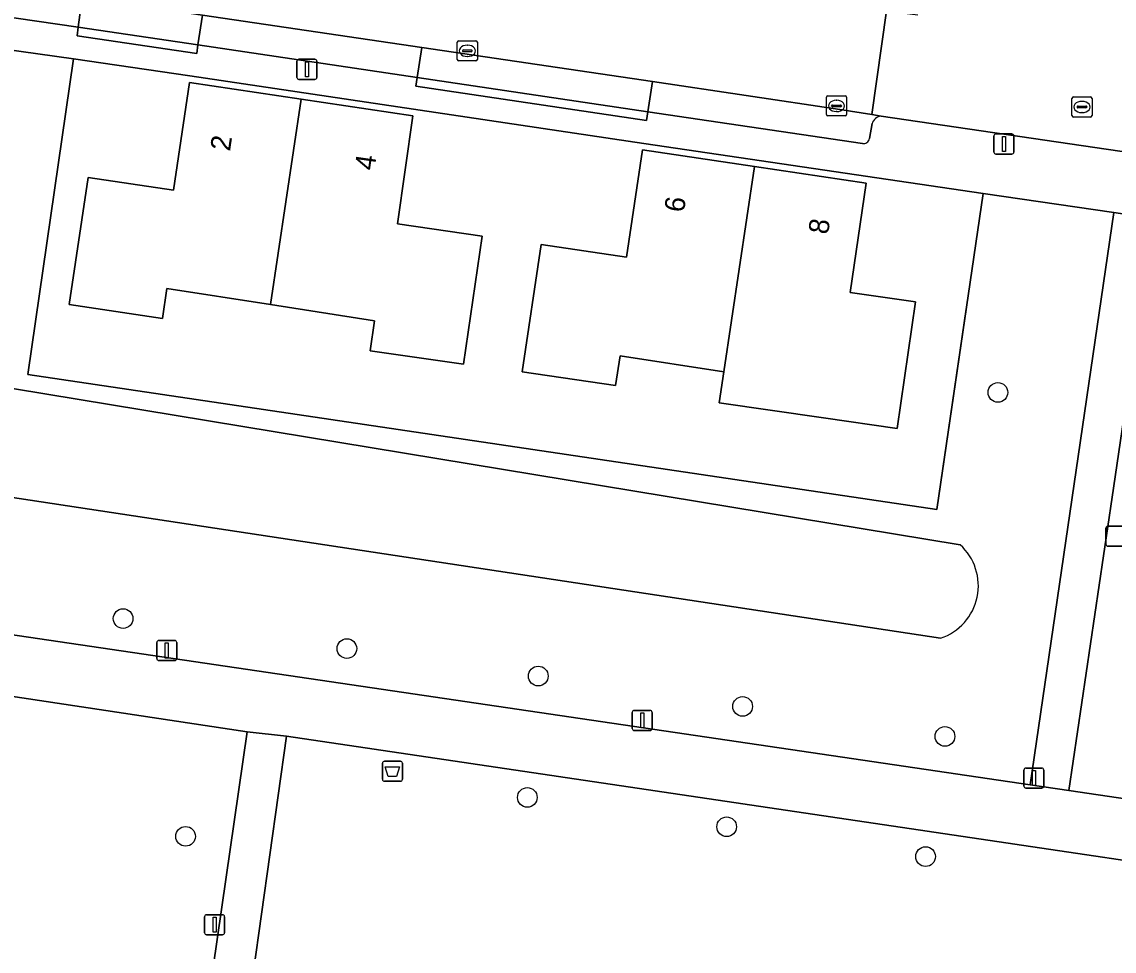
# Model space of a CAD drawing. Extents: x 164148 to 165261, y 382513 to 383432.
# Drawn here: x 164311.2 to 164365.5, y 383255.6 to 383301.8 of the extents above; entities that cross this region are included whole.
import ezdxf

# ---------------------------------------------------------------- set-up
doc = ezdxf.new("R2010")
doc.units = 0
for name, color, linetype in [('IMGEO_Afvalbak', 7, 'Continuous'), ('IMGEO_Boom', 7, 'Continuous'), ('IMGEO_Erf', 7, 'Continuous'), ('IMGEO_Fietspad_gesloten', 7, 'Continuous'), ('IMGEO_Greppel_droge_sloot', 7, 'Continuous'), ('IMGEO_Groenvoorziening', 7, 'Continuous'), ('IMGEO_Hek', 7, 'Continuous'), ('IMGEO_Kolk', 7, 'Continuous'), ('IMGEO_Lichtmast', 7, 'Continuous'), ('IMGEO_Pand', 7, 'Continuous'), ('IMGEO_Pand_nummerreeks', 7, 'Continuous'), ('IMGEO_Parkeervlak_open', 7, 'Continuous'), ('IMGEO_Rijbaan_lokaal_open', 7, 'Continuous'), ('IMGEO_Rioolput', 7, 'Continuous'), ('IMGEO_Voetpad_gesloten', 7, 'Continuous'), ('IMGEO_Voetpad_open', 7, 'Continuous')]:
    doc.layers.add(name, color=color, linetype=linetype)

msp = doc.modelspace()

# ---------------------------------------------------------------- linework, layer by layer
at = {"layer": 'IMGEO_Afvalbak'}
for p, q in [((164329.102, 383264.116), (164329.102, 383264.916)), ((164329.102, 383264.916), (164329.102, 383264.116)), ((164329.202, 383265.016), (164329.992, 383265.016)), ((164329.992, 383265.016), (164329.202, 383265.016)), ((164330.092, 383264.916), (164330.092, 383264.116)), ((164330.092, 383264.116), (164330.092, 383264.916)), ((164329.992, 383264.016), (164329.202, 383264.016)), ((164329.202, 383264.016), (164329.992, 383264.016))]:
    msp.add_line(p, q, dxfattribs=at)
msp.add_lwpolyline([(164329.245, 383264.73), (164329.949, 383264.73), (164329.8, 383264.26), (164329.394, 383264.26), (164329.245, 383264.73)], dxfattribs=at)
for centre, start, end in [((164329.202, 383264.916), 90, 180), ((164329.202, 383264.916), 90, 180), ((164329.992, 383264.916), 0, 90), ((164329.992, 383264.916), 360, 90), ((164329.202, 383264.116), 180, 270), ((164329.202, 383264.116), 180, 270), ((164329.992, 383264.116), 270, 0), ((164329.992, 383264.116), 270, 0)]:
    msp.add_arc(centre, 0.1, start, end, dxfattribs=at)
at = {"layer": 'IMGEO_Boom'}
for centre in [(164359.713, 383283.357), (164316.206, 383272.11), (164327.331, 383270.616), (164336.852, 383269.25), (164347.015, 383267.738), (164357.078, 383266.248), (164336.308, 383263.214), (164346.222, 383261.753), (164319.309, 383261.277), (164356.111, 383260.27)]:
    msp.add_circle(centre, 0.489, dxfattribs=at)
at = {"layer": 'IMGEO_Erf'}
for points in [[(164358.982, 383293.246), (164342.102, 383295.732), (164319.528, 383299.102), (164313.73, 383299.955), (164311.464, 383284.248), (164356.673, 383277.528)], [(164333.141, 383284.763), (164328.499, 383285.432), (164328.713, 383286.917), (164323.526, 383287.722), (164318.384, 383288.52), (164318.163, 383287.037), (164313.524, 383287.726), (164314.464, 383294.053), (164318.706, 383293.417), (164319.505, 383298.769), (164325.056, 383297.937), (164330.608, 383297.105), (164329.845, 383291.739), (164334.059, 383291.131)], [(164342.038, 383295.429), (164347.6, 383294.601), (164353.163, 383293.772), (164352.356, 383288.323), (164355.607, 383287.863), (164354.703, 383281.563), (164351.032, 383282.092), (164345.85, 383282.839), (164346.079, 383284.379), (164340.917, 383285.18), (164340.696, 383283.697), (164336.057, 383284.386), (164336.997, 383290.713), (164341.239, 383290.078)]]:
    msp.add_lwpolyline(points, close=True, dxfattribs=at)
at = {"layer": 'IMGEO_Fietspad_gesloten'}
msp.add_lwpolyline([(164412.392, 383256.302), (164410.253, 383256.618), (164363.243, 383263.551), (164361.319, 383263.835), (164322.847, 383269.509), (164297.994, 383273.175), (164298.515, 383270.074), (164322.366, 383266.481), (164324.331, 383266.264), (164405.939, 383254.161), (164407.972, 383253.915), (164472.414, 383244.404), (164474.369, 383244.09), (164540.938, 383234.279), (164542.964, 383233.969), (164588.572, 383227.202), (164590.192, 383226.957), (164594.42, 383226.319)], dxfattribs=at)
msp.add_lwpolyline([(164324.331, 383266.264), (164322.366, 383266.481), (164320.69, 383254.773), (164320.803, 383254.755), (164322.679, 383254.458)], close=True, dxfattribs=at)
at = {"layer": 'IMGEO_Greppel_droge_sloot'}
for points in [[(164357.836, 383275.781), (164310.701, 383283.555)], [(164309.922, 383278.25), (164356.862, 383271.129)]]:
    msp.add_lwpolyline(points, dxfattribs=at)
msp.add_arc((164355.981, 383273.741), 2.757, 288.6381, 47.7112, dxfattribs=at)
at = {"layer": 'IMGEO_Groenvoorziening'}
for points in [[(164298.86, 383300.649), (164293.518, 383299.778), (164297.994, 383273.175), (164322.847, 383269.509), (164361.319, 383263.835), (164365.477, 383292.297), (164358.982, 383293.246), (164356.673, 383277.528), (164311.464, 383284.248), (164313.73, 383299.955)], [(164313.73, 383299.955), (164309.343, 383300.559)], [(164310.701, 383283.555), (164357.836, 383275.781)], [(164356.862, 383271.129), (164309.922, 383278.25)]]:
    msp.add_lwpolyline(points, dxfattribs=at)
for points in [[(164370.46, 383291.569), (164367.432, 383292.011), (164365.396, 383278.153), (164363.243, 383263.551), (164410.253, 383256.618), (164411.617, 383265.999), (164416.841, 383265.204), (164419.619, 383284.276), (164418.056, 383284.504), (164415.655, 383284.854), (164413.32, 383269.151), (164368.108, 383275.835)], [(164298.515, 383270.074), (164304.973, 383231.696), (164307.258, 383231.378), (164317.105, 383229.885), (164320.803, 383254.755), (164320.69, 383254.773), (164322.366, 383266.481)], [(164405.939, 383254.161), (164324.331, 383266.264), (164322.679, 383254.458), (164323.883, 383254.268), (164323.914, 383254.465), (164336.737, 383252.56), (164350.45, 383250.529), (164356.447, 383249.643), (164361.299, 383248.926), (164362.756, 383248.709), (164372.462, 383247.267), (164385.296, 383245.41), (164386.552, 383244.974), (164388.515, 383244.677), (164393.228, 383243.992), (164399.376, 383243.084), (164404.121, 383242.364)]]:
    msp.add_lwpolyline(points, close=True, dxfattribs=at)
msp.add_arc((164355.981, 383273.741), 2.757, 288.6381, 47.7112, dxfattribs=at)
at = {"layer": 'IMGEO_Hek'}
msp.add_lwpolyline([(164312.911, 383294.277), (164311.464, 383284.248), (164356.673, 383277.528), (164358.137, 383287.492)], dxfattribs=at)
at = {"layer": 'IMGEO_Kolk'}
for p, q in [((164332.825, 383299.919), (164332.825, 383300.771)), ((164332.9, 383300.845), (164333.752, 383300.845)), ((164333.826, 383300.771), (164333.826, 383299.919)), ((164333.084, 383300.339), (164333.084, 383300.351)), ((164333.522, 383300.302), (164333.124, 383300.302)), ((164333.127, 383300.388), (164333.525, 383300.388)), ((164333.313, 383300.625), (164333.338, 383300.625)), ((164333.568, 383300.351), (164333.568, 383300.339)), ((164333.752, 383299.845), (164332.9, 383299.845)), ((164333.336, 383300.065), (164333.311, 383300.065)), ((164351.183, 383297.181), (164351.183, 383298.033)), ((164351.258, 383298.107), (164352.11, 383298.107)), ((164352.184, 383298.033), (164352.184, 383297.181)), ((164351.442, 383297.601), (164351.442, 383297.613)), ((164351.88, 383297.564), (164351.482, 383297.564)), ((164351.485, 383297.65), (164351.883, 383297.65)), ((164351.671, 383297.887), (164351.696, 383297.887)), ((164351.926, 383297.613), (164351.926, 383297.601)), ((164352.11, 383297.107), (164351.258, 383297.107)), ((164351.694, 383297.327), (164351.669, 383297.327))]:
    msp.add_line(p, q, dxfattribs=at)
for points in [[(164332.825, 383299.919), (164332.825, 383300.771)], [(164332.9, 383300.845), (164333.752, 383300.845)], [(164333.826, 383300.771), (164333.826, 383299.919)], [(164333.752, 383299.845), (164332.9, 383299.845)], [(164351.183, 383297.181), (164351.183, 383298.033)], [(164351.258, 383298.107), (164352.11, 383298.107)], [(164352.184, 383298.033), (164352.184, 383297.181)], [(164352.11, 383297.107), (164351.258, 383297.107)]]:
    msp.add_lwpolyline(points, dxfattribs=at)
for centre, radius, start, end in [((164332.902, 383300.769), 0.0765, 91.552, 178.448), ((164332.902, 383300.769), 0.0765, 91.552, 178.448), ((164333.75, 383300.769), 0.0765, 1.552, 88.448), ((164333.75, 383300.769), 0.0765, 1.552, 88.448), ((164333.124, 383300.348), 0.0403, 85.8775, 175.7526), ((164333.121, 383300.338), 0.0366, 178.938, 274.7102), ((164333.525, 383300.345), 0.043, 264.8664, 352.4533), ((164333.529, 383300.35), 0.0386, 1.7309, 96.639), ((164332.902, 383299.921), 0.0765, 181.552, 268.448), ((164332.902, 383299.921), 0.0765, 181.552, 268.448), ((164333.75, 383299.921), 0.0765, 271.552, 358.448), ((164333.75, 383299.921), 0.0765, 271.552, 358.448), ((164351.26, 383298.031), 0.0765, 91.552, 178.448), ((164351.26, 383298.031), 0.0765, 91.552, 178.448), ((164352.108, 383298.031), 0.0765, 1.552, 88.448), ((164352.108, 383298.031), 0.0765, 1.552, 88.448), ((164351.482, 383297.61), 0.0403, 85.8775, 175.7526), ((164351.479, 383297.6), 0.0366, 178.938, 274.7102), ((164351.883, 383297.607), 0.043, 264.8664, 352.4533), ((164351.887, 383297.612), 0.0386, 1.7309, 96.639), ((164351.26, 383297.183), 0.0765, 181.552, 268.448), ((164351.26, 383297.183), 0.0765, 181.552, 268.448), ((164352.108, 383297.183), 0.0765, 271.552, 358.448), ((164352.108, 383297.183), 0.0765, 271.552, 358.448)]:
    msp.add_arc(centre, radius, start, end, dxfattribs=at)
for centre, major_axis, ratio, start_param, end_param in [((164333.312, 383300.345), (-0.387, 0.002), 0.722429, 4.712389, 7.853982), ((164333.337, 383300.345), (-0.39, 0.002), 0.717154, 1.570796, 4.712389), ((164351.67, 383297.607), (-0.387, 0.002), 0.722429, 4.712389, 7.853982), ((164351.695, 383297.607), (-0.39, 0.002), 0.717154, 1.570796, 4.712389)]:
    msp.add_ellipse(centre, major_axis=major_axis, ratio=ratio, start_param=start_param, end_param=end_param, dxfattribs=at)
at = {"layer": 'IMGEO_Lichtmast'}
for p, q in [((164324.848, 383299.026), (164324.848, 383299.826)), ((164324.848, 383299.826), (164324.848, 383299.026)), ((164324.948, 383299.926), (164325.738, 383299.926)), ((164325.738, 383299.926), (164324.948, 383299.926)), ((164325.838, 383299.826), (164325.838, 383299.026)), ((164325.838, 383299.026), (164325.838, 383299.826)), ((164325.738, 383298.926), (164324.948, 383298.926)), ((164324.948, 383298.926), (164325.738, 383298.926)), ((164359.516, 383295.312), (164359.516, 383296.112)), ((164359.516, 383296.112), (164359.516, 383295.312)), ((164359.616, 383296.212), (164360.406, 383296.212)), ((164360.406, 383296.212), (164359.616, 383296.212)), ((164360.506, 383296.112), (164360.506, 383295.312)), ((164360.506, 383295.312), (164360.506, 383296.112)), ((164360.406, 383295.212), (164359.616, 383295.212)), ((164359.616, 383295.212), (164360.406, 383295.212)), ((164365.082, 383275.808), (164365.082, 383276.608)), ((164365.082, 383276.608), (164365.082, 383275.808)), ((164365.182, 383276.708), (164365.972, 383276.708)), ((164365.972, 383276.708), (164365.182, 383276.708)), ((164365.972, 383275.708), (164365.182, 383275.708)), ((164365.182, 383275.708), (164365.972, 383275.708)), ((164317.879, 383270.12), (164317.879, 383270.92)), ((164317.879, 383270.92), (164317.879, 383270.12)), ((164317.979, 383271.02), (164318.769, 383271.02)), ((164318.769, 383271.02), (164317.979, 383271.02)), ((164318.869, 383270.92), (164318.869, 383270.12)), ((164318.869, 383270.12), (164318.869, 383270.92)), ((164318.769, 383270.02), (164317.979, 383270.02)), ((164317.979, 383270.02), (164318.769, 383270.02)), ((164341.625, 383267.542), (164342.415, 383267.542)), ((164342.415, 383267.542), (164341.625, 383267.542)), ((164341.525, 383266.642), (164341.525, 383267.442)), ((164341.525, 383267.442), (164341.525, 383266.642)), ((164342.515, 383267.442), (164342.515, 383266.642)), ((164342.515, 383266.642), (164342.515, 383267.442)), ((164342.415, 383266.542), (164341.625, 383266.542)), ((164341.625, 383266.542), (164342.415, 383266.542)), ((164361.004, 383263.775), (164361.004, 383264.575)), ((164361.004, 383264.575), (164361.004, 383263.775)), ((164361.104, 383264.675), (164361.894, 383264.675)), ((164361.894, 383264.675), (164361.104, 383264.675)), ((164361.994, 383264.575), (164361.994, 383263.775)), ((164361.994, 383263.775), (164361.994, 383264.575)), ((164361.894, 383263.675), (164361.104, 383263.675)), ((164361.104, 383263.675), (164361.894, 383263.675)), ((164320.256, 383256.48), (164320.256, 383257.28)), ((164320.256, 383257.28), (164320.256, 383256.48)), ((164320.356, 383257.38), (164321.146, 383257.38)), ((164321.146, 383257.38), (164320.356, 383257.38)), ((164321.246, 383257.28), (164321.246, 383256.48)), ((164321.246, 383256.48), (164321.246, 383257.28)), ((164321.146, 383256.38), (164320.356, 383256.38)), ((164320.356, 383256.38), (164321.146, 383256.38))]:
    msp.add_line(p, q, dxfattribs=at)
for points in [[(164325.268, 383299.801), (164325.418, 383299.801), (164325.418, 383299.051), (164325.268, 383299.051), (164325.268, 383299.801)], [(164359.936, 383296.087), (164360.086, 383296.087), (164360.086, 383295.337), (164359.936, 383295.337), (164359.936, 383296.087)], [(164318.299, 383270.895), (164318.449, 383270.895), (164318.449, 383270.145), (164318.299, 383270.145), (164318.299, 383270.895)], [(164341.945, 383267.417), (164342.095, 383267.417), (164342.095, 383266.667), (164341.945, 383266.667), (164341.945, 383267.417)], [(164361.424, 383264.55), (164361.574, 383264.55), (164361.574, 383263.8), (164361.424, 383263.8), (164361.424, 383264.55)], [(164320.676, 383257.255), (164320.826, 383257.255), (164320.826, 383256.505), (164320.676, 383256.505), (164320.676, 383257.255)]]:
    msp.add_lwpolyline(points, dxfattribs=at)
for centre, start, end in [((164324.948, 383299.826), 90, 180), ((164324.948, 383299.826), 90, 180), ((164325.738, 383299.826), 0, 90), ((164325.738, 383299.826), 360, 90), ((164324.948, 383299.026), 180, 270), ((164324.948, 383299.026), 180, 270), ((164325.738, 383299.026), 270, 0), ((164325.738, 383299.026), 270, 0), ((164359.616, 383296.112), 90, 180), ((164359.616, 383296.112), 90, 180), ((164360.406, 383296.112), 0, 90), ((164360.406, 383296.112), 360, 90), ((164359.616, 383295.312), 180, 270), ((164359.616, 383295.312), 180, 270), ((164360.406, 383295.312), 270, 0), ((164360.406, 383295.312), 270, 0), ((164365.182, 383276.608), 90, 180), ((164365.182, 383276.608), 90, 180), ((164365.182, 383275.808), 180, 270), ((164365.182, 383275.808), 180, 270), ((164317.979, 383270.92), 90, 180), ((164317.979, 383270.92), 90, 180), ((164318.769, 383270.92), 0, 90), ((164318.769, 383270.92), 360, 90), ((164317.979, 383270.12), 180, 270), ((164317.979, 383270.12), 180, 270), ((164318.769, 383270.12), 270, 0), ((164318.769, 383270.12), 270, 0), ((164341.625, 383267.442), 90, 180), ((164341.625, 383267.442), 90, 180), ((164342.415, 383267.442), 0, 90), ((164342.415, 383267.442), 360, 90), ((164341.625, 383266.642), 180, 270), ((164341.625, 383266.642), 180, 270), ((164342.415, 383266.642), 270, 0), ((164342.415, 383266.642), 270, 0), ((164361.104, 383264.575), 90, 180), ((164361.104, 383264.575), 90, 180), ((164361.894, 383264.575), 0, 90), ((164361.894, 383264.575), 360, 90), ((164361.104, 383263.775), 180, 270), ((164361.104, 383263.775), 180, 270), ((164361.894, 383263.775), 270, 0), ((164361.894, 383263.775), 270, 0), ((164320.356, 383257.28), 90, 180), ((164320.356, 383257.28), 90, 180), ((164321.146, 383257.28), 0, 90), ((164321.146, 383257.28), 360, 90), ((164320.356, 383256.48), 180, 270), ((164320.356, 383256.48), 180, 270), ((164321.146, 383256.48), 270, 0), ((164321.146, 383256.48), 270, 0)]:
    msp.add_arc(centre, 0.1, start, end, dxfattribs=at)
at = {"layer": 'IMGEO_Pand'}
for points in [[(164325.056, 383297.937), (164319.505, 383298.769), (164318.706, 383293.417), (164314.464, 383294.053), (164313.524, 383287.726), (164318.163, 383287.037), (164318.384, 383288.52), (164323.526, 383287.722)], [(164330.608, 383297.105), (164325.056, 383297.937), (164323.526, 383287.722), (164328.713, 383286.917), (164328.499, 383285.432), (164333.141, 383284.763), (164334.059, 383291.131), (164329.845, 383291.739)], [(164347.6, 383294.601), (164342.038, 383295.429), (164341.239, 383290.078), (164336.997, 383290.713), (164336.057, 383284.386), (164340.696, 383283.697), (164340.917, 383285.18), (164346.079, 383284.379)], [(164352.356, 383288.323), (164353.163, 383293.772), (164347.6, 383294.601), (164346.079, 383284.379), (164345.85, 383282.839), (164351.032, 383282.092), (164354.703, 383281.563), (164355.607, 383287.863)]]:
    msp.add_lwpolyline(points, close=True, dxfattribs=at)
at = {"layer": 'IMGEO_Parkeervlak_open'}
for points in [[(164309.843, 383302.124), (164313.968, 383301.521), (164314.168, 383303.013), (164310.282, 383303.577)], [(164353.437, 383297.172), (164351.856, 383297.431), (164342.533, 383298.815), (164342.299, 383297.318), (164352.979, 383295.744)], [(164353.906, 383297.096), (164353.437, 383297.172)], [(164353.318, 383295.982), (164353.451, 383296.731)]]:
    msp.add_lwpolyline(points, dxfattribs=at)
msp.add_lwpolyline([(164320.144, 383302.126), (164319.926, 383300.65), (164330.829, 383299.025), (164331.054, 383300.519)], close=True, dxfattribs=at)
for centre, radius, start, end in [((164353.972, 383296.547), 0.553, 96.8753, 160.5977), ((164353.039, 383296.019), 0.281, 257.6337, 352.5089)]:
    msp.add_arc(centre, radius, start, end, dxfattribs=at)
at = {"layer": 'IMGEO_Rijbaan_lokaal_open'}
for points in [[(164310.282, 383303.577), (164314.168, 383303.013), (164320.144, 383302.126), (164331.054, 383300.519), (164342.533, 383298.815), (164351.856, 383297.431), (164353.437, 383297.172), (164354.167, 383302.338), (164309.687, 383308.887)], [(164355.732, 383302.114), (164354.649, 383302.259), (164354.167, 383302.338), (164353.437, 383297.172), (164353.906, 383297.096), (164376.405, 383293.791), (164376.462, 383293.782), (164377.184, 383298.907), (164375.526, 383299.185)]]:
    msp.add_lwpolyline(points, dxfattribs=at)
msp.add_lwpolyline([(164342.533, 383298.815), (164331.054, 383300.519), (164330.829, 383299.025), (164342.299, 383297.318)], close=True, dxfattribs=at)
at = {"layer": 'IMGEO_Rioolput'}
for p, q in [((164363.393, 383297.128), (164363.393, 383297.98)), ((164363.468, 383298.054), (164364.32, 383298.054)), ((164364.394, 383297.98), (164364.394, 383297.128)), ((164363.652, 383297.548), (164363.652, 383297.56)), ((164364.09, 383297.511), (164363.692, 383297.511)), ((164363.695, 383297.597), (164364.093, 383297.597)), ((164363.881, 383297.834), (164363.906, 383297.834)), ((164364.136, 383297.56), (164364.136, 383297.548)), ((164364.32, 383297.054), (164363.468, 383297.054)), ((164363.904, 383297.274), (164363.879, 383297.274))]:
    msp.add_line(p, q, dxfattribs=at)
for points in [[(164363.393, 383297.128), (164363.393, 383297.98)], [(164363.468, 383298.054), (164364.32, 383298.054)], [(164364.394, 383297.98), (164364.394, 383297.128)], [(164364.32, 383297.054), (164363.468, 383297.054)]]:
    msp.add_lwpolyline(points, dxfattribs=at)
for centre, radius, start, end in [((164363.47, 383297.978), 0.0765, 91.552, 178.448), ((164363.47, 383297.978), 0.0765, 91.552, 178.448), ((164364.318, 383297.978), 0.0765, 1.552, 88.448), ((164364.318, 383297.978), 0.0765, 1.552, 88.448), ((164363.692, 383297.557), 0.0403, 85.8775, 175.7526), ((164363.689, 383297.547), 0.0366, 178.938, 274.7102), ((164364.093, 383297.554), 0.043, 264.8664, 352.4533), ((164364.097, 383297.559), 0.0386, 1.7309, 96.639), ((164363.47, 383297.13), 0.0765, 181.552, 268.448), ((164363.47, 383297.13), 0.0765, 181.552, 268.448), ((164364.318, 383297.13), 0.0765, 271.552, 358.448), ((164364.318, 383297.13), 0.0765, 271.552, 358.448)]:
    msp.add_arc(centre, radius, start, end, dxfattribs=at)
for centre, major_axis, ratio, start_param, end_param in [((164363.88, 383297.554), (-0.387, 0.002), 0.722429, 4.712389, 7.853982), ((164363.905, 383297.554), (-0.39, 0.002), 0.717154, 1.570796, 4.712389)]:
    msp.add_ellipse(centre, major_axis=major_axis, ratio=ratio, start_param=start_param, end_param=end_param, dxfattribs=at)
at = {"layer": 'IMGEO_Voetpad_gesloten'}
msp.add_lwpolyline([(164367.432, 383292.011), (164365.477, 383292.297), (164361.319, 383263.835), (164363.243, 383263.551), (164365.396, 383278.153)], close=True, dxfattribs=at)
at = {"layer": 'IMGEO_Voetpad_open'}
for points in [[(164320.144, 383302.126), (164314.168, 383303.013), (164313.968, 383301.521), (164319.926, 383300.65)], [(164313.968, 383301.521), (164313.912, 383301.085), (164319.873, 383300.209), (164319.926, 383300.65)], [(164330.829, 383299.025), (164330.761, 383298.586), (164342.238, 383296.879), (164342.299, 383297.318)]]:
    msp.add_lwpolyline(points, close=True, dxfattribs=at)
for points in [[(164352.979, 383295.744), (164342.299, 383297.318), (164342.238, 383296.879), (164330.761, 383298.586), (164330.829, 383299.025), (164319.926, 383300.65), (164319.873, 383300.209), (164313.912, 383301.085), (164313.968, 383301.521), (164309.843, 383302.124)], [(164309.343, 383300.559), (164313.73, 383299.955), (164319.528, 383299.102), (164342.102, 383295.732), (164358.982, 383293.246), (164365.477, 383292.297), (164367.432, 383292.011), (164370.46, 383291.569), (164381.278, 383289.967), (164387.313, 383289.078), (164406.647, 383286.21), (164415.655, 383284.854), (164418.056, 383284.504), (164419.619, 383284.276), (164421.456, 383284.009), (164424.578, 383283.554), (164441.358, 383281.05), (164469.81, 383276.81), (164473.771, 383276.223), (164475.77, 383275.927), (164478.889, 383275.465), (164524.124, 383268.791), (164527.632, 383268.277), (164528.176, 383271.978)], [(164376.405, 383293.791), (164353.906, 383297.096)], [(164353.451, 383296.731), (164353.318, 383295.982)]]:
    msp.add_lwpolyline(points, dxfattribs=at)
for centre, radius, start, end in [((164353.972, 383296.547), 0.553, 96.8753, 160.5977), ((164353.039, 383296.019), 0.281, 257.6337, 352.5089)]:
    msp.add_arc(centre, radius, start, end, dxfattribs=at)

# ---------------------------------------------------------------- texts
at = {"layer": 'IMGEO_Pand_nummerreeks'}
for s, rotation, p in [('2', 81.5122, (164321.518, 383295.322)), ('4', 81.9113, (164328.703, 383294.364)), ('6', 81.5122, (164344.095, 383292.277)), ('8', 81.572, (164351.263, 383291.184))]:
    msp.add_text(s, height=1, rotation=rotation, dxfattribs=at).set_placement(p)

doc.saveas('drawing.dxf')
